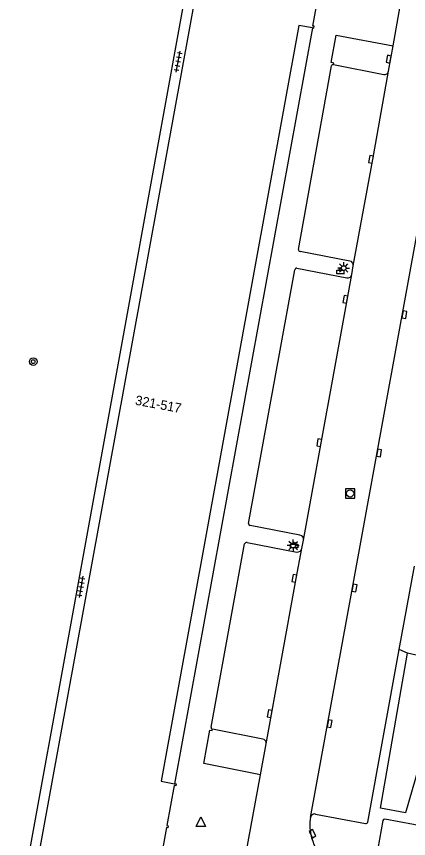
# Model space of a CAD drawing. Extents: x 132999 to 136000, y 398499 to 400501.
# Drawn here: x 133129.8 to 133171.1, y 399947.1 to 400033.5 of the extents above; entities that cross this region are included whole.
import ezdxf

# ---------------------------------------------------------------- set-up
doc = ezdxf.new("R2010")
doc.units = 0
for name, color, linetype in [('gg-anno-huisnummerreeks BGT', 7, 'Continuous'), ('gg-bbg-hoofdgebouw', 7, 'Continuous'), ('gg-bbg-onder overbouw', 7, 'Continuous'), ('gg-bbg-pand overbouw', 7, 'Continuous'), ('gg-knt-verharding', 7, 'Continuous'), ('gt-grn-groengrens', 7, 'Continuous'), ('gt-symb-afvalbak', 7, 'Continuous'), ('gt-symb-boom', 7, 'Continuous'), ('gt-symb-kolk', 7, 'Continuous'), ('gt-symb-lichtmast', 7, 'Continuous'), ('gt-symb-rioolschacht', 7, 'Continuous'), ('gt-symb-tegel verharding', 7, 'Continuous'), ('gt-symb-waterafsluiter', 7, 'Continuous')]:
    doc.layers.add(name, color=color, linetype=linetype)

# ---------------------------------------------------------------- blocks, each defined once
blk = doc.blocks.new('gt0-TEG1')
at = {"layer": 'gt-symb-tegel verharding'}
for p, q in [((-1.125, 0), (1.125, 0)), ((-0.9, -0.25), (-0.9, 0.25)), ((-0.45, -0.25), (-0.45, 0.25)), ((0, -0.25), (0, 0.25)), ((0.45, -0.25), (0.45, 0.25)), ((0.9, -0.25), (0.9, 0.25))]:
    blk.add_line(p, q, dxfattribs=at)
blk = doc.blocks.new('gt0-ABAK')
at = {"layer": 'gt-symb-afvalbak'}
blk.add_lwpolyline([(0.375, -0.5), (-0.375, -0.5), (-0.375, -0.1), (0.375, -0.1)], close=True, dxfattribs=at)
blk.add_circle((0, 0), 0.1, dxfattribs=at)
blk = doc.blocks.new('gt0-LMAST')
at = {"layer": 'gt-symb-lichtmast'}
for p, q in [((-0.182, 0.173), (-0.447, 0.438)), ((-0.005, 0.246), (-0.005, 0.621)), ((0.172, 0.173), (0.437, 0.438)), ((-0.255, -0.004), (-0.63, -0.004)), ((-0.182, -0.181), (-0.447, -0.446)), ((-0.005, -0.254), (-0.005, -0.629)), ((0.437, -0.446), (0.172, -0.181)), ((0.245, -0.004), (0.62, -0.004))]:
    blk.add_line(p, q, dxfattribs=at)
blk.add_circle((-0.005, -0.004), 0.25, dxfattribs=at)
blk = doc.blocks.new('gt0-KOLK')
at = {"layer": 'gt-symb-kolk'}
blk.add_lwpolyline([(0, 0), (0.375, 0), (0.375, 0.4), (-0.375, 0.4), (-0.375, 0), (0, 0)], dxfattribs=at)
blk = doc.blocks.new('gt0-RS')
at = {"layer": 'gt-symb-rioolschacht'}
blk.add_lwpolyline([(-0.5, -0.5), (0.5, -0.5), (0.5, 0.5), (-0.5, 0.5)], close=True, dxfattribs=at)
blk.add_circle((0, 0), 0.375, dxfattribs=at)
blk = doc.blocks.new('gt0-BOOM')
at = {"layer": 'gt-symb-boom'}
for radius in [0.4, 0.2]:
    blk.add_circle((0, 0), radius, dxfattribs=at)
blk = doc.blocks.new('gt0-WAFSL')
at = {"layer": 'gt-symb-waterafsluiter'}
for p, q in [((-0.5, -0.333), (0, 0.667)), ((0, 0.667), (0.5, -0.333)), ((0.5, -0.333), (-0.5, -0.333))]:
    blk.add_line(p, q, dxfattribs=at)

msp = doc.modelspace()

# ---------------------------------------------------------------- linework, layer by layer
at = {"layer": 'gg-bbg-hoofdgebouw'}
for points in [[(133152.387, 400056.018), (133130.071, 399933.79), (133142.603, 399931.507)], [(133161.004, 400032.336), (133161.157, 400032.308), (133161.193, 400032.504), (133161.04, 400032.532), (133161.817, 400036.787), (133161.965, 400036.76), (133162.001, 400036.957), (133161.853, 400036.984), (133164.379, 400050.828)], [(133146.498, 399952.848), (133146.649, 399952.82), (133146.613, 399952.624), (133146.462, 399952.652), (133145.692, 399948.436), (133145.838, 399948.409), (133145.802, 399948.212), (133145.657, 399948.239), (133142.603, 399931.507)]]:
    msp.add_lwpolyline(points, dxfattribs=at)
at = {"layer": 'gg-bbg-onder overbouw'}
msp.add_lwpolyline([(133161.004, 400032.336), (133159.599, 400032.593), (133145.068, 399953.109), (133146.498, 399952.848)], dxfattribs=at)
at = {"layer": 'gg-bbg-pand overbouw'}
msp.add_line((133161.004, 400032.336), (133146.498, 399952.848), dxfattribs=at)
at = {"layer": 'gg-knt-verharding'}
for p, q in [((133169.51, 400030.433), (133170.267, 400034.613)), ((133169.016, 400027.771), (133169.51, 400030.433)), ((133163.239, 400028.474), (133168.517, 400027.444)), ((133159.53, 400009.045), (133163.009, 400028.338)), ((133164.957, 400007.814), (133159.708, 400008.813)), ((133154.289, 399980.225), (133159.16, 400006.894)), ((133159.374, 400007.057), (133164.629, 400006.038)), ((133165.166, 400006.402), (133165.317, 400007.307)), ((133160.062, 399978.458), (133165.166, 400006.402)), ((133159.704, 399978.993), (133154.44, 399980.011)), ((133159.899, 399977.569), (133160.062, 399978.458)), ((133150.337, 399958.787), (133153.876, 399978.068)), ((133154.134, 399978.221), (133159.378, 399977.21)), ((133170.154, 399966.947), (133171.755, 399975.707)), ((133166.832, 399948.809), (133170.154, 399966.947)), ((133155.774, 399957.545), (133150.492, 399958.568)), ((133155.537, 399953.773), (133156.135, 399957.028)), ((133153.99, 399945.389), (133155.537, 399953.773)), ((133161.346, 399949.653), (133166.599, 399948.654)), ((133168.437, 399948.971), (133167.424, 399943.544)), ((133175.638, 399947.795), (133168.638, 399949.121))]:
    msp.add_line(p, q, dxfattribs=at)
for points in [[(133128.604, 399932.557), (133130.22, 399941.81), (133130.5, 399941.78), (133141.125, 400000), (133151.332, 400056.194)], [(133163.239, 400028.474), (133163.269, 400028.616), (133162.976, 400028.684), (133163.505, 400031.56), (133169.51, 400030.433)], [(133165.317, 400007.307), (133167.375, 400018.482), (133169.016, 400027.771)], [(133160.812, 399949.299), (133165.248, 399973.456), (133173.289, 400017.492), (133174.636, 400025.282)], [(133156.135, 399957.028), (133159.291, 399974.413), (133159.899, 399977.569)], [(133155.537, 399953.773), (133149.568, 399954.955), (133150.21, 399958.46), (133150.459, 399958.424), (133150.492, 399958.568)]]:
    msp.add_lwpolyline(points, dxfattribs=at)
for centre, radius, start, end in [((133163.198, 400028.281), 0.197, 77.96284, 163.22918), ((133168.609, 400027.848), 0.415, 257.23606, 349.23844), ((133159.738, 400009.02), 0.209, 173.11612, 261.87771), ((133164.882, 400007.379), 0.441, 350.57046, 80.18355), ((133159.344, 400006.874), 0.185, 80.76059, 173.83117), ((133164.715, 400006.489), 0.459, 259.16583, 349.09614), ((133154.487, 399980.205), 0.2, 174.18107, 256.23309), ((133159.592, 399978.531), 0.476, 351.22562, 76.352), ((133154.097, 399977.989), 0.235, 80.98082, 160.35704), ((133159.44, 399977.677), 0.472, 262.42846, 346.70985), ((133150.513, 399958.747), 0.18, 167.26539, 263.31347), ((133155.686, 399957.099), 0.454, 350.98615, 78.8639), ((133165.671, 399948.484), 4.927, 170.48411, 191.60952), ((133161.253, 399949.214), 0.449, 77.98275, 169.09974), ((133168.629, 399948.923), 0.198, 87.49392, 165.97174), ((133166.614, 399948.884), 0.231, 266.28426, 340.9823), ((133165.741, 399948.478), 4.994, 191.36974, 257.74105)]:
    msp.add_arc(centre, radius, start, end, dxfattribs=at)
at = {"layer": 'gt-grn-groengrens'}
for p, q in [((133171.024, 399966.558), (133170.154, 399966.947)), ((133174.268, 399965.821), (133171.024, 399966.558))]:
    msp.add_line(p, q, dxfattribs=at)
msp.add_lwpolyline([(133172.206, 399954.632), (133170.819, 399949.765), (133168.194, 399950.282), (133171.024, 399966.558)], dxfattribs=at)

# ---------------------------------------------------------------- block references
at = {"layer": 'gt-symb-afvalbak'}
for p in [(133163.946, 400006.956), (133159.089, 399978.155)]:
    msp.add_blockref('gt0-ABAK', p, dxfattribs=at)
at = {"layer": 'gt-symb-boom'}
msp.add_blockref('gt0-BOOM', (133131.613, 399997.241), dxfattribs=at)
at = {"layer": 'gt-symb-kolk'}
for p, rotation in [((133169.24, 400029.01), 79.26137628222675), ((133167.375, 400018.482), 79.9751921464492), ((133164.68, 400003.747), 79.614317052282), ((133170.508, 400002.221), -100.39361999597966), ((133161.923, 399988.689), 79.63019235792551), ((133167.839, 399987.663), -100.33660407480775), ((133159.291, 399974.413), 79.09679536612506), ((133165.248, 399973.456), -100.41095097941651), ((133156.698, 399960.173), 79.67927392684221), ((133162.631, 399959.206), -100.40301367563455), ((133160.845, 399947.493), -60.25011383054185)]:
    msp.add_blockref('gt0-KOLK', p, dxfattribs=dict(at, rotation=rotation))
at = {"layer": 'gt-symb-lichtmast'}
for p in [(133164.314, 400007.081), (133158.987, 399977.894)]:
    msp.add_blockref('gt0-LMAST', p, dxfattribs=at)
at = {"layer": 'gt-symb-rioolschacht'}
msp.add_blockref('gt0-RS', (133164.985, 399983.37), dxfattribs=at)
at = {"layer": 'gt-symb-tegel verharding'}
for p, rotation in [((133146.878, 400028.782), 79.51061018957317), ((133136.646, 399973.551), -99.61302586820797)]:
    msp.add_blockref('gt0-TEG1', p, dxfattribs=dict(at, rotation=rotation))
at = {"layer": 'gt-symb-waterafsluiter'}
msp.add_blockref('gt0-WAFSL', (133149.264, 399948.689), dxfattribs=at)

# ---------------------------------------------------------------- texts
at = {"layer": 'gg-anno-huisnummerreeks BGT'}
msp.add_text('321-517', height=1, rotation=349.6, dxfattribs=at).set_placement((133142.29, 399992.715))

doc.saveas('drawing.dxf')
